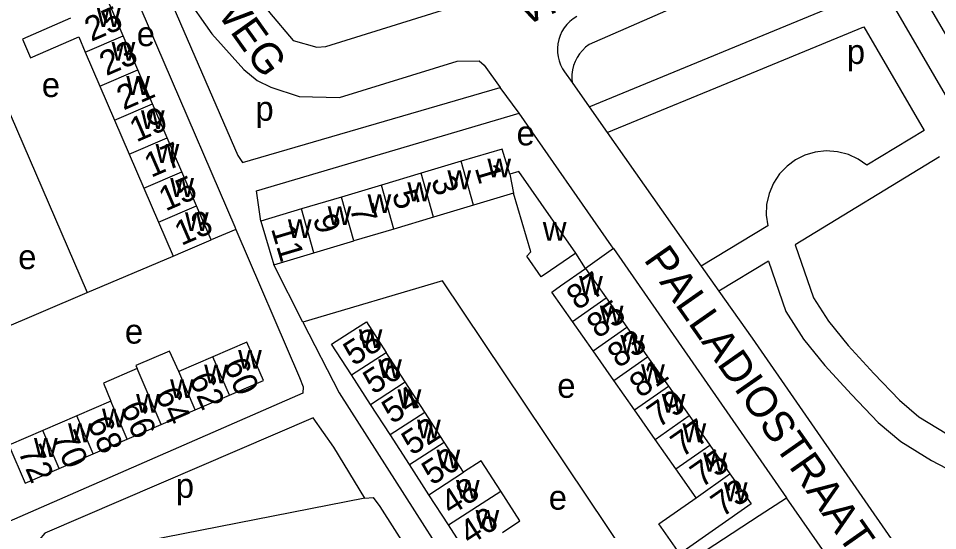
# Model space of a CAD drawing. Extents: x 158848 to 160613, y 385889 to 387762.
# Drawn here: x 159691.8 to 159841.7, y 386326 to 386409.7 of the extents above; entities that cross this region are included whole.
import ezdxf

# ---------------------------------------------------------------- set-up
doc = ezdxf.new("R2010")
doc.units = 0
for name, color, linetype in [('BLT_Basislijn', 7, 'Continuous'), ('BLT_Bebouwing', 7, 'Continuous'), ('BLT_Centroide', 7, 'Continuous'), ('BLT_Huisnummer', 7, 'Continuous'), ('BLT_Huisnummer_ tussenligend', 7, 'Continuous'), ('BLT_Onderverdeling_panden', 7, 'Continuous'), ('BLT_Straatnaam', 7, 'Continuous')]:
    doc.layers.add(name, color=color, linetype=linetype)

msp = doc.modelspace()

# ---------------------------------------------------------------- linework, layer by layer
at = {"layer": 'BLT_Basislijn'}
for p, q in [((159821.9, 386421.62), (159784.87, 386405.38)), ((159679, 386420.49), (159703, 386364.88)), ((159838.7, 386414.38), (159848.14, 386398.13)), ((159784.88, 386395.2), (159827.13, 386412.62)), ((159811.34, 386400.7), (159829.67, 386408.26)), ((159829.67, 386408.26), (159839.49, 386391.37)), ((159780.84, 386400.94), (159782.08, 386399.19)), ((159787.83, 386391.01), (159811.34, 386400.7)), ((159782.08, 386399.19), (159784.88, 386395.2)), ((159773.46, 386394.16), (159770.38, 386398.36)), ((159784.88, 386395.2), (159787.83, 386391.01)), ((159787.83, 386391.01), (159801.31, 386371.83)), ((159839.49, 386391.37), (159830.14, 386385.67)), ((159842, 386387.05), (159818.47, 386372.69)), ((159727.27, 386375.16), (159723.23, 386373.52)), ((159814, 386375.81), (159803.16, 386369.2)), ((159788.84, 386372.08), (159784.3, 386368.84)), ((159788.84, 386372.08), (159817.08, 386331.38)), ((159801.31, 386371.83), (159803.16, 386369.2)), ((159703, 386364.88), (159717.05, 386370.84)), ((159784.3, 386368.84), (159782.7, 386371.31)), ((159814.1, 386370.02), (159806.04, 386365.1)), ((159738.15, 386360.04), (159733.47, 386369.42)), ((159803.16, 386369.2), (159806.04, 386365.1)), ((159688.02, 386358.52), (159703, 386364.88)), ((159806.04, 386365.1), (159811.44, 386357.43)), ((159811.44, 386357.43), (159849.02, 386303.19)), ((159748.27, 386331.31), (159696.43, 386321.18)), ((159812.59, 386328.49), (159817.08, 386331.38))]:
    msp.add_line(p, q, dxfattribs=at)
for points in [[(159709.53, 386499.27), (159699.21, 386492.15), (159697.71, 386489.66), (159697.55, 386486.9), (159710.28, 386457.53), (159710.57, 386452.63), (159709.69, 386450.1), (159708.27, 386448.24), (159708.05, 386447.51), (159708.21, 386445.5), (159732.76, 386410.6), (159736.61, 386406.02), (159740.44, 386404.96), (159741.94, 386405.08), (159770.73, 386414.1), (159794.02, 386424.35)], [(159699.3, 386429.03), (159702.55, 386430.74), (159703.03, 386430.7), (159703.94, 386429.42), (159727.08, 386375.6), (159727.27, 386375.16)], [(159820.41, 386426.39), (159831.55, 386416.73), (159865.04, 386359.12)], [(159718.84, 386413.59), (159716.96, 386412.03), (159716.96, 386411.71), (159727.59, 386387.25), (159728.35, 386386.15), (159770.38, 386398.36)], [(159718.84, 386413.59), (159723.35, 386407.12), (159728.56, 386401.3), (159730.71, 386399.53), (159732.93, 386398.41), (159737.55, 386396.92), (159744.16, 386396.76), (159763.32, 386402.65), (159766.91, 386402.74), (159767.76, 386402.01), (159770.38, 386398.36)], [(159782.86, 386409.95), (159782.27, 386409.58), (159781.72, 386409.14), (159781.22, 386408.64), (159780.79, 386408.08), (159780.42, 386407.48), (159780.12, 386406.85), (159779.9, 386406.18), (159779.75, 386405.49), (159779.69, 386404.79), (159779.7, 386404.09), (159779.79, 386403.39), (159779.96, 386402.71), (159780.21, 386402.05), (159780.53, 386401.43), (159780.84, 386400.94)], [(159784.87, 386405.38), (159784.3, 386404.93), (159783.77, 386404.42), (159783.31, 386403.86), (159782.91, 386403.26), (159782.59, 386402.61), (159782.33, 386401.93), (159782.15, 386401.23), (159782.05, 386400.51), (159782.03, 386399.78), (159782.08, 386399.19)], [(159731.34, 386376.56), (159730.61, 386381.51), (159773.46, 386394.16)], [(159788.84, 386372.08), (159788.54, 386372.51), (159773.46, 386394.16)], [(159830.14, 386385.67), (159828.75, 386386.65), (159827.14, 386387.41), (159825.38, 386387.87), (159823.55, 386388.01), (159821.75, 386387.82), (159820.04, 386387.32), (159818.52, 386386.55), (159817.15, 386385.55), (159815.92, 386384.26), (159814.92, 386382.74), (159814.21, 386381.05), (159813.82, 386379.28), (159813.76, 386377.5), (159814, 386375.81)], [(159727.27, 386375.16), (159737.64, 386351.03), (159738.25, 386349.53), (159738.18, 386348.46), (159688.12, 386326.6)], [(159818.47, 386372.69), (159821.46, 386364.01), (159823.9, 386360.2), (159827.11, 386356.27), (159831.31, 386351.66), (159835.46, 386347.34), (159838.65, 386344.62), (159843.18, 386341.84), (159850.99, 386337.73), (159860.87, 386334.9), (159869.86, 386332.94), (159873.75, 386332.51)], [(159814.1, 386370.02), (159816.93, 386361.82), (159819.85, 386357.26), (159823.32, 386353), (159827.66, 386348.24), (159832.03, 386343.7), (159835.7, 386340.56), (159840.71, 386337.49), (159849.12, 386333.07), (159859.64, 386330.05), (159870.66, 386327.65)], [(159794.57, 386316.66), (159760.97, 386366.78), (159738.15, 386360.04)], [(159738.15, 386360.04), (159744.12, 386348.5), (159773.21, 386302.92)], [(159748.27, 386331.31), (159743.22, 386339.67), (159739.87, 386344.47), (159696.12, 386325.59), (159695.17, 386324.54), (159696.43, 386321.18)], [(159748.27, 386331.31), (159749.64, 386331.43), (159750.75, 386329.95), (159769.6, 386300.37)], [(159824.24, 386272.41), (159845.5, 386285.82), (159846.49, 386286.76), (159846.55, 386289), (159817.08, 386331.38)], [(159794.57, 386316.66), (159796.75, 386318.09), (159812.59, 386328.49)]]:
    msp.add_lwpolyline(points, dxfattribs=at)
at = {"layer": 'BLT_Bebouwing'}
for p, q in [((159708.88, 386406.82), (159706.48, 386412.37)), ((159711.27, 386401.27), (159708.88, 386406.82)), ((159702.69, 386404.15), (159705.08, 386398.6)), ((159713.66, 386395.71), (159711.27, 386401.27)), ((159705.08, 386398.6), (159707.48, 386393.05)), ((159716.06, 386390.16), (159713.66, 386395.71)), ((159707.48, 386393.05), (159709.87, 386387.49)), ((159718.45, 386384.61), (159716.06, 386390.16)), ((159709.87, 386387.49), (159712.26, 386381.94)), ((159764, 386386.32), (159757.49, 386384.37)), ((159720.84, 386379.06), (159718.45, 386384.61)), ((159757.49, 386384.37), (159750.98, 386382.43)), ((159750.98, 386382.43), (159744.46, 386380.48)), ((159712.26, 386381.94), (159714.65, 386376.39)), ((159744.46, 386380.48), (159737.95, 386378.54)), ((159772.52, 386381.09), (159766.02, 386379.15)), ((159723.23, 386373.52), (159720.84, 386379.06)), ((159737.95, 386378.54), (159731.34, 386376.56)), ((159714.65, 386376.39), (159717.05, 386370.84)), ((159731.34, 386376.56), (159733.47, 386369.42)), ((159759.51, 386377.2), (159752.99, 386375.25)), ((159752.99, 386375.25), (159746.48, 386373.31)), ((159739.97, 386371.36), (159746.48, 386373.31)), ((159733.47, 386369.42), (159739.97, 386371.36)), ((159784.3, 386368.84), (159787.67, 386364.04)), ((159787.67, 386364.04), (159791.04, 386359.23)), ((159785.52, 386355.36), (159782.15, 386360.17)), ((159791.04, 386359.23), (159794.41, 386354.42)), ((159754.88, 386350.3), (159751.78, 386355.1)), ((159788.9, 386350.55), (159785.52, 386355.36)), ((159723.5, 386354.38), (159717.95, 386351.98)), ((159794.41, 386354.42), (159797.79, 386349.61)), ((159749.22, 386346.64), (159746.11, 386351.46)), ((159792.27, 386345.74), (159788.9, 386350.55)), ((159758.05, 386345.38), (159754.88, 386350.3)), ((159797.79, 386349.61), (159801.16, 386344.8)), ((159720.64, 386345.76), (159726.19, 386348.16)), ((159706.86, 386347.18), (159701.31, 386344.78)), ((159752.39, 386341.73), (159749.22, 386346.64)), ((159701.31, 386344.78), (159695.77, 386342.38)), ((159715.09, 386343.36), (159720.64, 386345.76)), ((159761.23, 386340.46), (159758.05, 386345.38)), ((159795.64, 386340.93), (159792.27, 386345.74)), ((159801.16, 386344.8), (159804.53, 386339.99)), ((159709.55, 386340.96), (159715.09, 386343.36)), ((159755.57, 386336.81), (159752.39, 386341.73)), ((159704, 386338.57), (159709.55, 386340.96)), ((159764.4, 386335.55), (159761.23, 386340.46)), ((159799.01, 386336.12), (159795.64, 386340.93)), ((159698.45, 386336.17), (159704, 386338.57)), ((159804.53, 386339.99), (159807.84, 386335.28)), ((159758.74, 386331.9), (159755.57, 386336.81)), ((159802.32, 386331.41), (159799.01, 386336.12)), ((159807.84, 386335.28), (159811.27, 386330.38)), ((159761.91, 386326.98), (159758.74, 386331.9)), ((159765.09, 386322.07), (159761.91, 386326.98))]:
    msp.add_line(p, q, dxfattribs=at)
for points in [[(159700.3, 386409.7), (159692.45, 386406.24), (159693.75, 386403.23), (159701.62, 386406.63), (159702.69, 386404.15)], [(159771.94, 386384.21), (159770.71, 386388.32), (159764, 386386.32)], [(159782.7, 386371.31), (159773.38, 386384.64), (159771.94, 386384.21)], [(159782.7, 386371.31), (159778.55, 386368.51), (159777.02, 386367.48), (159774.71, 386370.86), (159775.37, 386371.56), (159772.52, 386381.09)], [(159766.02, 386379.15), (159759.51, 386377.2)], [(159717.05, 386370.84), (159718.65, 386371.53), (159723.23, 386373.52)], [(159782.15, 386360.17), (159778.78, 386364.97), (159780.21, 386365.97), (159784.3, 386368.84)], [(159746.11, 386351.46), (159742.87, 386356.47), (159747.08, 386359.18), (159748.54, 386360.12), (159751.78, 386355.1)], [(159726.19, 386348.16), (159731.74, 386350.55), (159729.05, 386356.78), (159723.5, 386354.38)], [(159717.95, 386351.98), (159716.42, 386355.34), (159710.95, 386353.01), (159711.18, 386352.5)], [(159711.18, 386352.5), (159705.66, 386350.11), (159706.86, 386347.18)], [(159695.77, 386342.38), (159690.22, 386339.98), (159692.9, 386333.77), (159698.45, 386336.17)], [(159770.44, 386332.47), (159767.25, 386337.4), (159764.4, 386335.55)], [(159770.74, 386325.72), (159773.56, 386327.62), (159770.44, 386332.47)], [(159811.27, 386330.38), (159799.65, 386322.23), (159796.21, 386327.13), (159802.32, 386331.41)]]:
    msp.add_lwpolyline(points, dxfattribs=at)
at = {"layer": 'BLT_Onderverdeling_panden'}
for p, q in [((159702.69, 386404.15), (159708.88, 386406.82)), ((159705.08, 386398.6), (159711.27, 386401.27)), ((159707.48, 386393.05), (159713.66, 386395.71)), ((159709.87, 386387.49), (159716.06, 386390.16)), ((159766.02, 386379.15), (159764, 386386.32)), ((159712.26, 386381.94), (159718.45, 386384.61)), ((159759.51, 386377.2), (159757.49, 386384.37)), ((159771.94, 386384.21), (159772.52, 386381.09)), ((159752.99, 386375.25), (159750.98, 386382.43)), ((159746.48, 386373.31), (159744.46, 386380.48)), ((159714.65, 386376.39), (159720.84, 386379.06)), ((159739.97, 386371.36), (159737.95, 386378.54)), ((159782.15, 386360.17), (159787.67, 386364.04)), ((159785.52, 386355.36), (159791.04, 386359.23)), ((159746.11, 386351.46), (159751.78, 386355.1)), ((159726.19, 386348.16), (159723.5, 386354.38)), ((159788.9, 386350.55), (159794.41, 386354.42)), ((159715.09, 386343.36), (159711.18, 386352.5)), ((159720.64, 386345.76), (159717.95, 386351.98)), ((159749.22, 386346.64), (159754.88, 386350.3)), ((159792.27, 386345.74), (159797.79, 386349.61)), ((159709.55, 386340.96), (159706.86, 386347.18)), ((159704, 386338.57), (159701.31, 386344.78)), ((159752.39, 386341.73), (159758.05, 386345.38)), ((159795.64, 386340.93), (159801.16, 386344.8)), ((159698.45, 386336.17), (159695.77, 386342.38)), ((159755.57, 386336.81), (159761.23, 386340.46)), ((159799.01, 386336.12), (159804.53, 386339.99)), ((159758.74, 386331.9), (159764.4, 386335.55)), ((159802.32, 386331.41), (159807.84, 386335.28)), ((159761.91, 386326.98), (159770.44, 386332.47))]:
    msp.add_line(p, q, dxfattribs=at)

# ---------------------------------------------------------------- texts
at = {"layer": 'BLT_Centroide'}
for s, p in [('w', (159704.59, 386408.25)), ('e', (159711.09, 386405.11)), ('w', (159706.98, 386402.72)), ('p', (159826.89, 386402.21)), ('w', (159709.38, 386397.16)), ('e', (159695.6, 386396.81)), ('p', (159730.44, 386392.94)), ('w', (159711.77, 386391.59)), ('e', (159773.03, 386388.92)), ('w', (159714.16, 386386.06)), ('w', (159768.27, 386383.7)), ('w', (159716.55, 386380.5)), ('w', (159761.75, 386381.77)), ('w', (159755.23, 386379.81)), ('w', (159748.73, 386377.86)), ('w', (159742.22, 386375.92)), ('w', (159718.95, 386374.94)), ('w', (159735.73, 386373.78)), ('w', (159777.31, 386373.34)), ('e', (159691.75, 386368.72)), ('w', (159783.23, 386364.5)), ('w', (159786.6, 386359.69)), ('e', (159709.15, 386356.56)), ('w', (159747.29, 386355.84)), ('w', (159789.97, 386354.88)), ('w', (159727.62, 386352.47)), ('w', (159750.46, 386350.94)), ('w', (159722.08, 386350.06)), ('w', (159793.34, 386350.09)), ('w', (159716.53, 386347.66)), ('e', (159779.67, 386347.71)), ('w', (159753.63, 386346)), ('w', (159710.98, 386345.28)), ('w', (159796.71, 386345.28)), ('w', (159705.42, 386342.88)), ('w', (159699.88, 386340.47)), ('w', (159756.8, 386341.09)), ('w', (159800.09, 386340.47)), ('w', (159694.33, 386338.06)), ('w', (159759.98, 386336.19)), ('w', (159803.46, 386335.66)), ('p', (159717.45, 386331.39)), ('w', (159763.15, 386331.25)), ('e', (159778.28, 386329.45)), ('w', (159806.83, 386330.84)), ('w', (159766.34, 386326.34))]:
    msp.add_text(s, height=4, dxfattribs=at).set_placement(p)
at = {"layer": 'BLT_Huisnummer'}
for s, rotation, p in [('25', 23.4424, (159703.68, 386405.8)), ('21', 23.4424, (159708.93, 386394.6)), ('17', 23.4424, (159713.42, 386383.6)), ('1', 286.6341, (159766.18, 386385.24)), ('5', 286.6341, (159752.68, 386381.02)), ('13', 23.4424, (159718.36, 386372.49)), ('11', 286.6341, (159732.95, 386375.34)), ('87', 35.038, (159782.98, 386361.89)), ('58', 32.8192, (159746.47, 386352.81)), ('60', 293.384, (159725.16, 386353.22)), ('81', 35.038, (159793.25, 386347.57)), ('64', 293.384, (159714.01, 386348.42)), ('68', 293.384, (159702.96, 386343.71)), ('52', 32.8192, (159755.96, 386338.2)), ('77', 35.038, (159799.99, 386337.87)), ('72', 293.384, (159691.67, 386338.95)), ('48', 32.8192, (159762.32, 386328.42)), ('73', 35.038, (159806.55, 386328.11))]:
    msp.add_text(s, height=4, rotation=rotation, dxfattribs=at).set_placement(p)
at = {"layer": 'BLT_Huisnummer_ tussenligend'}
for s, rotation, p in [('23', 23.4424, (159706.11, 386400.2)), ('19', 23.4424, (159711.02, 386389.38)), ('15', 23.4424, (159715.79, 386378.11)), ('3', 286.6341, (159759.07, 386383.28)), ('7', 286.6341, (159745.77, 386378.67)), ('9', 286.6341, (159739.78, 386377.05)), ('85', 35.038, (159786.3, 386357.28)), ('83', 35.038, (159789.67, 386352.45)), ('56', 32.8192, (159749.69, 386348.16)), ('62', 293.384, (159719.55, 386350.87)), ('54', 32.8192, (159752.74, 386343.34)), ('79', 35.038, (159796.15, 386342.7)), ('66', 293.384, (159708.39, 386346.17)), ('70', 293.384, (159697.25, 386341.31)), ('50', 32.8192, (159759.26, 386333.32)), ('75', 35.038, (159803.17, 386332.93)), ('46', 32.8192, (159765.39, 386323.55))]:
    msp.add_text(s, height=4, rotation=rotation, dxfattribs=at).set_placement(p)
at = {"layer": 'BLT_Straatnaam'}
for s, height, rotation, p in [('VITRUVIUSWEG', 5, 305.4721, (159701.85, 386441.67)), ('VITRUVIUSWEG', 5, 23.8621, (159774.25, 386408.31)), ('PALLADIOSTRAAT', 4.9999, 305.0377, (159793.66, 386370.27))]:
    msp.add_text(s, height=height, rotation=rotation, dxfattribs=at).set_placement(p)

doc.saveas('drawing.dxf')
